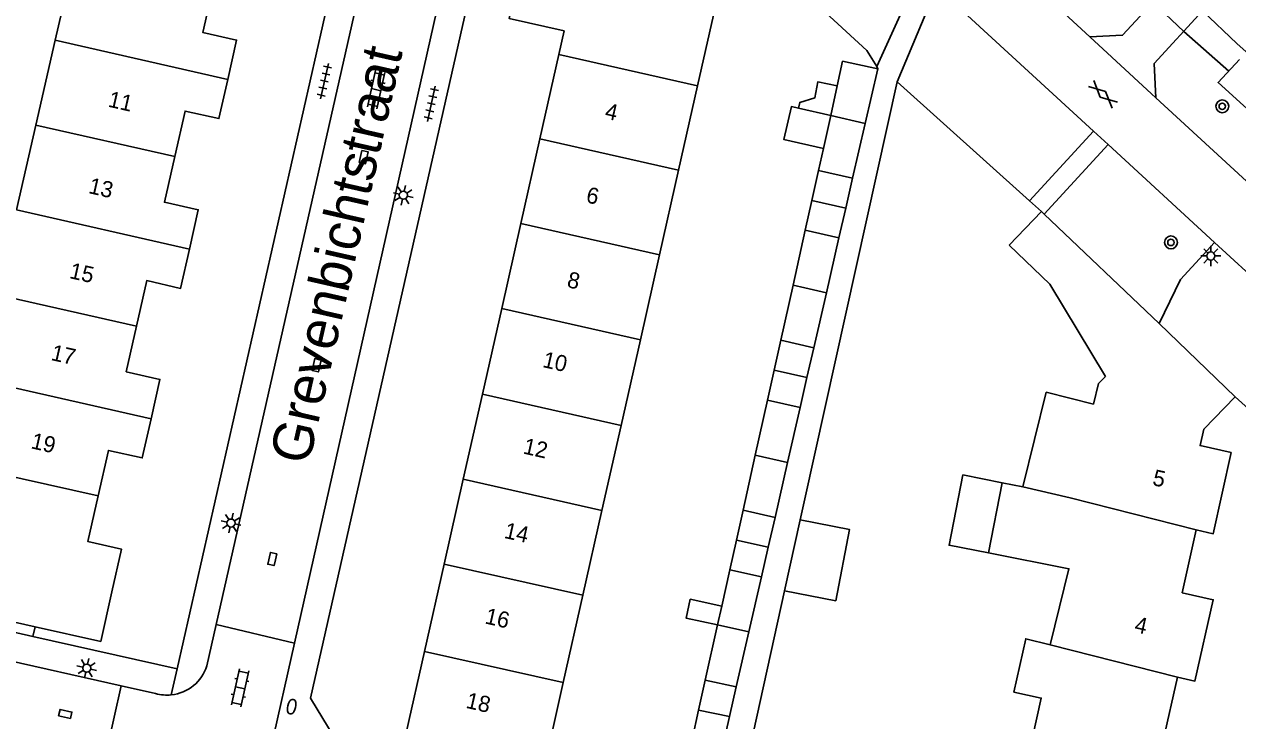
# Model space of a CAD drawing. Extents: x 128000 to 131008, y 398996 to 402500.
# Drawn here: x 128951.5 to 129026.9, y 399388.6 to 399431.8 of the extents above; entities that cross this region are included whole.
import ezdxf

# ---------------------------------------------------------------- set-up
doc = ezdxf.new("R2010")
doc.units = 0
for name, color, linetype in [('gg-afsc-erfafscheiding', 7, 'Continuous'), ('gg-anno-huisnummerreeks BGT', 7, 'Continuous'), ('gg-anno-openbare ruimte label', 7, 'Continuous'), ('gg-bbg-bijgebouw', 7, 'Continuous'), ('gg-bbg-gedigitaliseerde bebouwing', 7, 'Continuous'), ('gg-bbg-gedigitaliseerde bijgebouw', 7, 'Continuous'), ('gg-bbg-hoofdgebouw', 7, 'Continuous'), ('gg-bbg-luifel en loopbrug', 7, 'Continuous'), ('gg-bbg-tussenscheiding', 7, 'Continuous'), ('gg-knt-verharding', 7, 'Continuous'), ('gg-kntw-bovenkant insteek waterloop', 7, 'Continuous'), ('gg-kwrk-duiker nz buis', 7, 'Continuous'), ('gt-grn-groengrens', 7, 'Continuous'), ('gt-grn-weggrens', 7, 'Continuous'), ('gt-symb-boom', 7, 'Continuous'), ('gt-symb-brandkraan', 7, 'Continuous'), ('gt-symb-gesloten verharding', 7, 'Continuous'), ('gt-symb-klinker verharding', 7, 'Continuous'), ('gt-symb-kolk', 7, 'Continuous'), ('gt-symb-lichtmast', 7, 'Continuous'), ('gt-symb-tegel verharding', 7, 'Continuous')]:
    doc.layers.add(name, color=color, linetype=linetype)

# ---------------------------------------------------------------- blocks, each defined once
blk = doc.blocks.new('gt0-KOLK')
at = {"layer": 'gt-symb-kolk'}
blk.add_lwpolyline([(0, 0), (0.375, 0), (0.375, 0.4), (-0.375, 0.4), (-0.375, 0), (0, 0)], dxfattribs=at)
blk = doc.blocks.new('gt0-LMAST')
at = {"layer": 'gt-symb-lichtmast'}
for p, q in [((-0.182, 0.173), (-0.447, 0.438)), ((-0.005, 0.246), (-0.005, 0.621)), ((0.172, 0.173), (0.437, 0.438)), ((-0.255, -0.004), (-0.63, -0.004)), ((-0.182, -0.181), (-0.447, -0.446)), ((-0.005, -0.254), (-0.005, -0.629)), ((0.437, -0.446), (0.172, -0.181)), ((0.245, -0.004), (0.62, -0.004))]:
    blk.add_line(p, q, dxfattribs=at)
blk.add_circle((-0.005, -0.004), 0.25, dxfattribs=at)
blk = doc.blocks.new('gt0-BOOM')
at = {"layer": 'gt-symb-boom'}
for radius in [0.4, 0.2]:
    blk.add_circle((0, 0), radius, dxfattribs=at)
blk = doc.blocks.new('gt0-GESVH1')
at = {"layer": 'gt-symb-gesloten verharding'}
for p, q in [((-0.992, -0.261), (0.008, 0.239)), ((0.008, -0.261), (-0.992, 0.239)), ((0.008, 0.239), (1.008, -0.261)), ((1.008, 0.239), (0.008, -0.261))]:
    blk.add_line(p, q, dxfattribs=at)
blk = doc.blocks.new('gt0-KL1')
at = {"layer": 'gt-symb-klinker verharding'}
for p, q in [((-1.15, 0.3), (1.15, 0.3)), ((-1, -0.3), (-1, 0.3)), ((-0.5, 0.3), (-0.5, 0.45)), ((0, -0.3), (0, 0.3)), ((0.5, 0.3), (0.5, 0.45)), ((1, -0.3), (1, 0.3)), ((-1.15, -0.3), (1.15, -0.3)), ((-0.5, -0.45), (-0.5, -0.3)), ((0.5, -0.45), (0.5, -0.3))]:
    blk.add_line(p, q, dxfattribs=at)
blk = doc.blocks.new('gt0-BR')
at = {"layer": 'gt-symb-brandkraan'}
for centre, radius, start, end in [((-0.244, 0), 0.206, 107.56694, 252.43307), ((0.599, -2.664), 3, 106.89205, 107.56694), ((0, -0.691), 0.938, 73.10799, 106.89205), ((-0.599, -2.664), 3, 72.43309, 73.10799), ((0.244, 0), 0.206, 287.56695, 72.43309), ((0.599, 2.664), 3, 252.43307, 253.10797), ((0, 0.691), 0.938, 253.10797, 286.89206), ((-0.599, 2.664), 3, 286.89206, 287.56695)]:
    blk.add_arc(centre, radius, start, end, dxfattribs=at)
blk = doc.blocks.new('gt0-TEG1')
at = {"layer": 'gt-symb-tegel verharding'}
for p, q in [((-1.125, 0), (1.125, 0)), ((-0.9, -0.25), (-0.9, 0.25)), ((-0.45, -0.25), (-0.45, 0.25)), ((0, -0.25), (0, 0.25)), ((0.45, -0.25), (0.45, 0.25)), ((0.9, -0.25), (0.9, 0.25))]:
    blk.add_line(p, q, dxfattribs=at)

msp = doc.modelspace()

# ---------------------------------------------------------------- linework, layer by layer
at = {"layer": 'gg-afsc-erfafscheiding'}
for p, q in [((129004.471, 399429.212), (129004.52, 399429.076)), ((129005.735, 399428.267), (129000, 399402.377)), ((129013.961, 399420.869), (129005.735, 399428.267)), ((129014.697, 399420.207), (129013.961, 399420.869)), ((129026.74, 399408.7), (129033.69, 399402.4)), ((129000, 399402.377), (128999.708, 399401.059)), ((128998.735, 399396.664), (128994.759, 399378.717))]:
    msp.add_line(p, q, dxfattribs=at)
msp.add_lwpolyline([(129000, 399433.763), (129003.852, 399430.211), (129004.471, 399429.212)], dxfattribs=at)
at = {"layer": 'gg-bbg-bijgebouw'}
msp.add_line((129004.52, 399429.076), (129002.337, 399429.551), dxfattribs=at)
at = {"layer": 'gg-bbg-gedigitaliseerde bebouwing'}
for p, q in [((128953.412, 399430.851), (128954.613, 399436.135)), ((128993.32, 399428.02), (128994.56, 399433.53)), ((128952.213, 399425.576), (128953.412, 399430.851)), ((128992.141, 399422.781), (128993.32, 399428.02)), ((128951.016, 399420.309), (128952.213, 399425.576)), ((128990.959, 399417.532), (128992.141, 399422.781)), ((128989.771, 399412.253), (128990.959, 399417.532)), ((128988.571, 399406.924), (128989.771, 399412.253)), ((129018.682, 399409.975), (129018.24, 399409.54)), ((128987.383, 399401.646), (128988.571, 399406.924)), ((129012.265, 399403.36), (129011.412, 399399.008)), ((129012.265, 399403.36), (129013.534, 399403.106)), ((128986.198, 399396.378), (128987.383, 399401.646)), ((128984.977, 399390.954), (128986.198, 399396.378)), ((128983.837, 399385.891), (128984.977, 399390.954))]:
    msp.add_line(p, q, dxfattribs=at)
for points in [[(129012.692, 399418.121), (129015.215, 399415.696), (129018.682, 399409.975)], [(129013.534, 399403.106), (129014.998, 399408.985), (129017.921, 399408.257), (129018.24, 399409.54)], [(129015.232, 399393.31), (129016.402, 399398.031), (129011.412, 399399.008)]]:
    msp.add_lwpolyline(points, dxfattribs=at)
at = {"layer": 'gg-bbg-gedigitaliseerde bijgebouw'}
for p, q in [((129002.337, 399429.551), (129002.006, 399428.027)), ((129003.738, 399425.688), (129004.52, 399429.076)), ((129002.006, 399428.027), (129001.601, 399426.167)), ((129001.601, 399426.167), (129001.145, 399424.117)), ((129002.957, 399422.276), (129003.738, 399425.688)), ((129001.145, 399424.117), (129000.841, 399422.75)), ((129000.841, 399422.75), (129002.957, 399422.276)), ((129000.02, 399419.056), (128999.26, 399415.64)), ((129000.02, 399419.056), (129002.112, 399418.58)), ((129001.332, 399415.168), (129002.112, 399418.58)), ((128999.26, 399415.64), (128998.5, 399412.223)), ((129000.552, 399411.756), (129001.332, 399415.168)), ((128998.5, 399412.223), (129000.552, 399411.756)), ((128997.671, 399408.493), (128996.911, 399405.076)), ((128997.671, 399408.493), (128999.702, 399408.043)), ((128998.921, 399404.631), (128999.702, 399408.043)), ((128996.911, 399405.076), (128996.151, 399401.659)), ((128998.141, 399401.219), (128998.921, 399404.631)), ((128996.151, 399401.659), (128998.141, 399401.219)), ((128995.327, 399397.952), (128994.827, 399395.706)), ((128995.327, 399397.952), (128997.294, 399397.519)), ((128996.514, 399394.107), (128997.294, 399397.519)), ((128994.567, 399394.535), (128993.807, 399391.118)), ((128995.734, 399390.695), (128996.514, 399394.107)), ((128993.807, 399391.118), (128995.734, 399390.695))]:
    msp.add_line(p, q, dxfattribs=at)
msp.add_lwpolyline([(128994.567, 399394.535), (128992.613, 399394.963), (128992.87, 399396.136), (128994.827, 399395.706)], dxfattribs=at)
at = {"layer": 'gg-bbg-hoofdgebouw'}
for p, q in [((128984.706, 399429.959), (128985.036, 399431.427)), ((128983.527, 399424.72), (128984.706, 399429.959)), ((128982.346, 399419.471), (128983.527, 399424.72)), ((129014.697, 399420.207), (129012.692, 399418.121)), ((129014.865, 399420.047), (129014.697, 399420.207)), ((129022.01, 399413.25), (129014.865, 399420.047)), ((128981.158, 399414.192), (128982.346, 399419.471)), ((128979.958, 399408.862), (128981.158, 399414.192)), ((129026.74, 399408.7), (129022.01, 399413.25)), ((128978.77, 399403.584), (128979.958, 399408.862)), ((128977.585, 399398.316), (128978.77, 399403.584)), ((128976.364, 399392.892), (128977.585, 399398.316)), ((128952.16, 399394.43), (128944.35, 399396.19)), ((128975.225, 399387.83), (128976.364, 399392.892))]:
    msp.add_line(p, q, dxfattribs=at)
for points in [[(128983.946, 399435.875), (128982.522, 399436.195), (128981.622, 399432.195), (128985.036, 399431.427)], [(128963.219, 399434.157), (128962.58, 399431.33), (128964.68, 399430.86), (128964.13, 399428.42)], [(128964.13, 399428.42), (128963.58, 399425.98), (128961.48, 399426.45), (128960.841, 399423.624)], [(128960.841, 399423.624), (128960.2, 399420.79), (128962.3, 399420.32), (128961.75, 399417.882)], [(128961.75, 399417.882), (128961.2, 399415.44), (128959.1, 399415.92), (128958.465, 399413.089)], [(128958.465, 399413.089), (128957.83, 399410.26), (128959.92, 399409.79), (128959.369, 399407.346)], [(129026.74, 399408.7), (129024.78, 399406.69), (129024.55, 399405.68), (129026.48, 399405.24), (129025.37, 399400.2), (129024.3, 399400.45)], [(128959.369, 399407.346), (128958.82, 399404.91), (128956.72, 399405.38), (128956.081, 399402.549)], [(128956.081, 399402.549), (128955.44, 399399.71), (128957.54, 399399.24), (128956.94, 399396.6)], [(129024.3, 399400.45), (129023.44, 399396.54), (129025.37, 399396.1), (129024.23, 399391.05), (129023.15, 399391.3)], [(128952.16, 399394.43), (128956.244, 399393.51), (128956.94, 399396.6)], [(129015.232, 399393.31), (129013.717, 399393.685), (129012.985, 399390.372), (129014.682, 399389.998), (129013.375, 399384.071)], [(129023.15, 399391.3), (129022.26, 399387.37), (129024.22, 399386.92), (129023.1, 399381.9), (129022.03, 399382.14)]]:
    msp.add_lwpolyline(points, dxfattribs=at)
at = {"layer": 'gg-bbg-luifel en loopbrug'}
for p, q in [((129001.601, 399426.167), (128999.592, 399426.627)), ((129000.841, 399422.75), (129000.431, 399420.905)), ((129002.535, 399420.43), (129002.957, 399422.276)), ((129000.431, 399420.905), (129000.02, 399419.056)), ((129000.431, 399420.905), (129002.535, 399420.43)), ((129002.112, 399418.58), (129002.535, 399420.43)), ((128998.5, 399412.223), (128998.087, 399410.364)), ((129000.127, 399409.9), (129000.552, 399411.756)), ((128998.087, 399410.364), (128997.671, 399408.493)), ((128998.087, 399410.364), (129000.127, 399409.9)), ((128999.702, 399408.043), (129000.127, 399409.9)), ((128996.151, 399401.659), (128995.739, 399399.806)), ((128997.718, 399399.371), (128998.141, 399401.219)), ((128999.708, 399401.059), (128998.735, 399396.664)), ((128995.739, 399399.806), (128995.327, 399397.952)), ((128995.739, 399399.806), (128997.718, 399399.371)), ((128997.294, 399397.519), (128997.718, 399399.371)), ((128993.807, 399391.118), (128993.389, 399389.238)), ((128995.311, 399388.846), (128995.734, 399390.695)), ((128993.389, 399389.238), (128992.987, 399387.431)), ((128993.389, 399389.238), (128995.311, 399388.846)), ((128994.89, 399387.005), (128995.311, 399388.846))]:
    msp.add_line(p, q, dxfattribs=at)
for points in [[(128999.592, 399426.627), (128999.676, 399426.99), (129000.604, 399427.267), (129000.796, 399428.261), (129002.006, 399428.027)], [(128999.592, 399426.627), (128999.164, 399426.725), (128998.696, 399424.678), (129001.145, 399424.117)], [(129011.412, 399399.008), (129008.959, 399399.489), (129009.814, 399403.85), (129012.265, 399403.36)], [(128998.735, 399396.664), (129001.913, 399396.042), (129002.778, 399400.458), (128999.708, 399401.059)]]:
    msp.add_lwpolyline(points, dxfattribs=at)
at = {"layer": 'gg-bbg-tussenscheiding'}
for p, q in [((128953.412, 399430.851), (128964.13, 399428.42)), ((128984.706, 399429.959), (128993.32, 399428.02)), ((129001.601, 399426.167), (129003.738, 399425.688)), ((128952.213, 399425.576), (128960.841, 399423.624)), ((128983.527, 399424.72), (128992.141, 399422.781)), ((128951.016, 399420.309), (128961.75, 399417.882)), ((128982.346, 399419.471), (128990.959, 399417.532)), ((128999.26, 399415.64), (129000, 399415.471)), ((129000, 399415.471), (129001.332, 399415.168)), ((128949.819, 399415.044), (128958.465, 399413.089)), ((128981.158, 399414.192), (128989.771, 399412.253)), ((128948.621, 399409.77), (128959.369, 399407.346)), ((128979.958, 399408.862), (128988.571, 399406.924)), ((128996.911, 399405.076), (128998.921, 399404.631)), ((128947.424, 399404.504), (128956.081, 399402.549)), ((128978.77, 399403.584), (128987.383, 399401.646)), ((129016.47, 399402.43), (129013.534, 399403.106)), ((129016.47, 399402.43), (129024.3, 399400.45)), ((128977.585, 399398.316), (128986.198, 399396.378)), ((128994.827, 399395.706), (128994.567, 399394.535)), ((128994.567, 399394.535), (128996.514, 399394.107)), ((128976.364, 399392.892), (128984.977, 399390.954)), ((129015.232, 399393.31), (129023.15, 399391.3))]:
    msp.add_line(p, q, dxfattribs=at)
at = {"layer": 'gg-knt-verharding'}
for p, q in [((128975.487, 399455.886), (128960.99, 399391.81)), ((128976.549, 399452.65), (128963.421, 399394.569)), ((128981.284, 399451.262), (128968.274, 399393.408)), ((129004.471, 399429.212), (129007.132, 399435.126)), ((129008.195, 399434.149), (129005.735, 399428.267)), ((129008.195, 399434.149), (129017.937, 399425.192)), ((129021.798, 399427.268), (129017.693, 399431.053)), ((129013.961, 399420.869), (129017.937, 399425.192)), ((129017.937, 399425.192), (129018.835, 399424.366)), ((129018.835, 399424.366), (129014.865, 399420.047)), ((129018.835, 399424.366), (129025.45, 399418.284)), ((129025.45, 399418.284), (129087.69, 399361.059)), ((128957.504, 399390.762), (128912.704, 399400.85)), ((128952.03, 399393.82), (128952.16, 399394.43)), ((128963.421, 399394.569), (128962.84, 399392)), ((128968.274, 399393.408), (128963.421, 399394.569)), ((128960.99, 399391.81), (128952.03, 399393.82)), ((128968.274, 399393.408), (128966.591, 399385.922)), ((128956.427, 399385.932), (128957.504, 399390.762)), ((128959.65, 399390.279), (128957.504, 399390.762))]:
    msp.add_line(p, q, dxfattribs=at)
for points in [[(129017.693, 399431.053), (128989.8, 399456.77), (128976.19, 399469.05)], [(128983.648, 399439.903), (128983.22, 399438.16), (128980.32, 399438.81), (128969.28, 399389.99), (128970.74, 399387.57), (128963.21, 399353.91)], [(129021.092, 399432.631), (129019.74, 399431.16), (129017.693, 399431.053)], [(129024.709, 399432.667), (129021.71, 399429.4), (129021.798, 399427.268)], [(129090.514, 399364.091), (129082.556, 399371.464), (129021.798, 399427.268)]]:
    msp.add_lwpolyline(points, dxfattribs=at)
for centre, radius, start, end in [((128960.357, 399392.787), 2.605, 275.91014, 342.41184), ((128960.354, 399392.777), 2.595, 254.26556, 276.00293)]:
    msp.add_arc(centre, radius, start, end, dxfattribs=at)
at = {"layer": 'gg-kntw-bovenkant insteek waterloop'}
msp.add_lwpolyline([(129027, 399429.653), (129025.667, 399428.224), (129045.012, 399410.681), (129070.545, 399387.193), (129074.631, 399383.348), (129074.425, 399382.734), (129074.782, 399381.966), (129075.394, 399381.351), (129076.162, 399381.247), (129076.827, 399381.245), (129097.917, 399361.401), (129098.751, 399362.138), (129099.251, 399362.933)], dxfattribs=at)
at = {"layer": 'gg-kwrk-duiker nz buis'}
for p, q in [((129023.542, 399431.395), (129021.619, 399433.204)), ((129026.333, 399428.938), (129023.542, 399431.395))]:
    msp.add_line(p, q, dxfattribs=at)
at = {"layer": 'gt-grn-groengrens'}
for points in [[(129027.425, 399430.128), (129026.846, 399430.65), (129024.709, 399432.667)], [(129025.45, 399418.284), (129023.338, 399415.99), (129022.01, 399413.25)]]:
    msp.add_lwpolyline(points, dxfattribs=at)
at = {"layer": 'gt-grn-weggrens'}
msp.add_line((128960.99, 399391.81), (128960.625, 399390.196), dxfattribs=at)
msp.add_lwpolyline([(128944.35, 399396.19), (128944.219, 399395.601), (128952.03, 399393.82)], dxfattribs=at)

# ---------------------------------------------------------------- block references
at = {"layer": 'gt-symb-boom'}
for p in [(129025.932, 399426.746), (129022.742, 399418.292)]:
    msp.add_blockref('gt0-BOOM', p, dxfattribs=at)
at = {"layer": 'gt-symb-brandkraan', "rotation": 77.35314650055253}
msp.add_blockref('gt0-BR', (128968.105, 399389.463), dxfattribs=at)
at = {"layer": 'gt-symb-gesloten verharding', "rotation": -42.60899614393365}
msp.add_blockref('gt0-GESVH1', (129018.517, 399427.504), dxfattribs=at)
at = {"layer": 'gt-symb-klinker verharding'}
for p, rotation in [((128973.36, 399427.779), 77.35314650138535), ((128964.903, 399390.633), 77.35314650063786)]:
    msp.add_blockref('gt0-KL1', p, dxfattribs=dict(at, rotation=rotation))
at = {"layer": 'gt-symb-kolk'}
for p, rotation in [((128972.776, 399423.543), 77.22875743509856), ((128969.849, 399410.62), 77.2287574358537), ((128967.091, 399398.587), 77.2287574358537), ((128953.991, 399388.82), -12.70273191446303)]:
    msp.add_blockref('gt0-KOLK', p, dxfattribs=dict(at, rotation=rotation))
at = {"layer": 'gt-symb-lichtmast'}
for p, rotation in [((128975.041, 399421.232), 77.22875743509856), ((128964.333, 399400.872), 77.22875743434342), ((128955.377, 399391.856), -12.702731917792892)]:
    msp.add_blockref('gt0-LMAST', p, dxfattribs=dict(at, rotation=rotation))
msp.add_blockref('gt0-LMAST', (129025.224, 399417.454), dxfattribs=at)
at = {"layer": 'gt-symb-tegel verharding', "rotation": 77.35314650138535}
for p in [(128970.138, 399428.316), (128976.784, 399426.906)]:
    msp.add_blockref('gt0-TEG1', p, dxfattribs=at)

# ---------------------------------------------------------------- texts
at = {"layer": 'gg-anno-huisnummerreeks BGT'}
for s, rotation, p in [('11', 347.2, (128956.646, 399426.733)), ('4', 347.3, (128987.517, 399426.001)), ('13', 347.2, (128955.431, 399421.363)), ('6', 347.3, (128986.345, 399420.793)), ('15', 347.4, (128954.242, 399416.084)), ('8', 347.3, (128985.161, 399415.529)), ('17', 347.3, (128953.097, 399410.997)), ('10', 347.3, (128983.644, 399410.562)), ('19', 347.3, (128951.854, 399405.517)), ('12', 347.3, (128982.435, 399405.191)), ('5', 347.6, (129021.545, 399403.233)), ('14', 347.4, (128981.257, 399399.949)), ('16', 347.3, (128980.061, 399394.639)), ('4', 347.3, (129020.422, 399394.11)), ('18', 347.3, (128978.881, 399389.397))]:
    msp.add_text(s, height=1, rotation=rotation, dxfattribs=at).set_placement(p)
at = {"layer": 'gg-anno-openbare ruimte label'}
msp.add_text('Grevenbichtstraat', height=2.5, rotation=77.2, dxfattribs=at).set_placement((128969.159, 399404.406))

doc.saveas('drawing.dxf')
